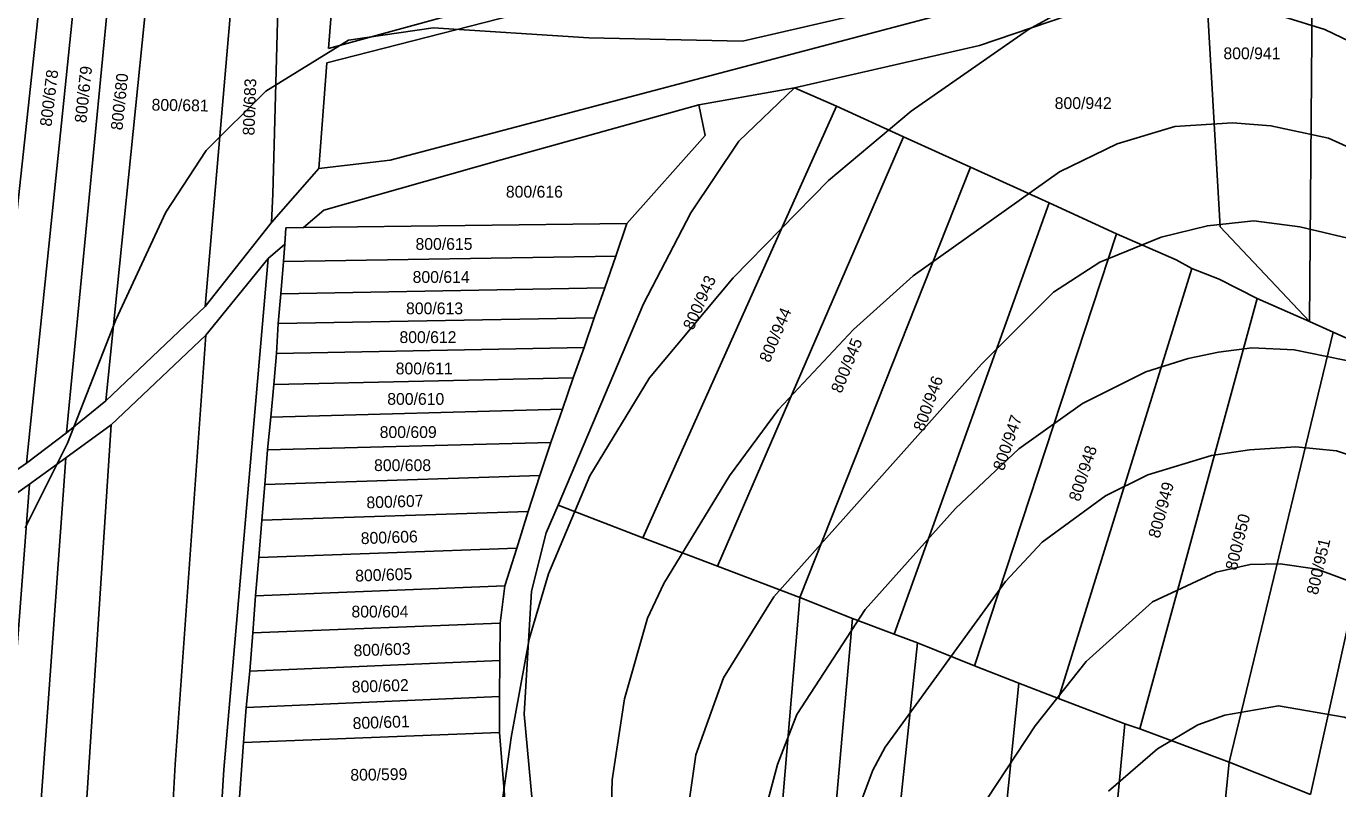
# Model space of a CAD drawing. Extents: x -555860 to -552701, y -1187050 to -1182291.
# Drawn here: x -554861.7 to -554672.6, y -1185774.2 to -1185664.3 of the extents above; entities that cross this region are included whole.
import ezdxf

# ---------------------------------------------------------------- set-up
doc = ezdxf.new("R2010")
doc.units = 0
for name, color, linetype in [('LEG_2b', 7, 'Continuous'), ('Level 40', 7, 'Continuous'), ('Level 41', 7, 'Continuous'), ('navrh_BV', 7, 'Continuous')]:
    doc.layers.add(name, color=color, linetype=linetype)

msp = doc.modelspace()

# ---------------------------------------------------------------- linework, layer by layer
at = {"layer": 'Level 40'}
for points in [[(-554798.31, -1185813.95), (-554791.8, -1185766.8), (-554789.16, -1185752.66), (-554786.39, -1185743.23), (-554780.43, -1185729.09), (-554771.83, -1185714.95), (-554759.77, -1185700.53), (-554746.04, -1185686.52), (-554734.11, -1185676.54), (-554717.2, -1185664.75), (-554712.62, -1185662.26), (-554702.78, -1185659.07), (-554697.51, -1185658.65), (-554692.24, -1185659.21), (-554674.49, -1185664.75), (-554661.18, -1185671.13)], [(-554728.71, -1185784), (-554716.23, -1185765.14), (-554708.88, -1185755.85), (-554699.31, -1185747.25), (-554690.16, -1185743), (-554685.24, -1185741.9), (-554680.94, -1185741.79), (-554675.6, -1185742.54), (-554666.73, -1185745.87), (-554658.13, -1185751.97), (-554633.59, -1185778.59)]]:
    msp.add_lwpolyline(points, dxfattribs=at)
at = {"layer": 'Level 41'}
for points in [[(-554861.82, -1185736.58), (-554855.72, -1185724.37), (-554848.78, -1185706.63), (-554841.57, -1185691.1), (-554835.75, -1185682.22), (-554827.15, -1185673.63), (-554815.23, -1185666.28), (-554803.02, -1185664.5), (-554780.56, -1185665.98), (-554758.45, -1185666.46), (-554743.41, -1185662.98), (-554728.4, -1185655.15), (-554719.09, -1185646.7), (-554716.06, -1185638.41), (-554716.6, -1185624.9), (-554722.1, -1185608.2), (-554732.26, -1185596.23), (-554752.76, -1185588.36), (-554784.35, -1185575.91), (-554808.64, -1185562.53), (-554822.82, -1185548.58), (-554835.67, -1185534.96), (-554845.75, -1185531.02), (-554875.77, -1185520.13)], [(-554753.25, -1185719.52), (-554742.43, -1185708.01), (-554733.84, -1185700.25), (-554712.76, -1185685.27), (-554704.44, -1185681.25), (-554696.12, -1185678.76), (-554687.8, -1185678.2), (-554682.26, -1185678.62), (-554673.94, -1185680.42), (-554662.29, -1185685.69)], [(-554671.16, -1185694.84), (-554678.1, -1185693.18), (-554684.75, -1185692.34), (-554691.41, -1185693.04), (-554698.06, -1185694.7), (-554706.94, -1185698.31), (-554713.59, -1185702.6), (-554723.99, -1185713), (-554753.94, -1185746.56), (-554761.15, -1185758.21), (-554765.17, -1185769.3), (-554767.11, -1185783.16)], [(-554606.27, -1185776.23), (-554616.53, -1185771.52), (-554625.27, -1185764.45), (-554636.36, -1185749.33), (-554652.31, -1185726.04), (-554658.55, -1185719.38), (-554662.43, -1185716.47), (-554669.5, -1185712.86), (-554678.93, -1185710.93), (-554685.03, -1185710.65), (-554689.8, -1185711.26), (-554694.18, -1185712.17), (-554700.28, -1185714.11), (-554709.43, -1185718.69), (-554718.58, -1185725.21), (-554727.74, -1185733.8), (-554740.77, -1185748.36), (-554750.61, -1185763.48), (-554753.39, -1185770.69), (-554755.33, -1185777.9)], [(-554777.51, -1185783.72), (-554777.24, -1185772.91), (-554775.43, -1185761.26), (-554772.11, -1185749.61), (-554769.75, -1185744.62), (-554760.32, -1185729.09), (-554753.25, -1185719.52)], [(-554743.4, -1185781.5), (-554739.66, -1185771.52), (-554737.86, -1185768.19), (-554720.53, -1185744.34), (-554715.26, -1185738.66), (-554706.1, -1185732), (-554700, -1185728.95), (-554690.85, -1185726.18), (-554685.34, -1185725.37), (-554678.65, -1185724.93), (-554672.83, -1185725.48), (-554666.73, -1185727.56), (-554663.12, -1185729.51), (-554656.05, -1185735.74), (-554651.2, -1185742.4), (-554640.94, -1185759.04), (-554635.53, -1185766.25), (-554630.12, -1185771.93), (-554624.3, -1185776.65)], [(-554636.78, -1185791.34), (-554661.46, -1185768.74), (-554667.84, -1185765.28), (-554671.72, -1185763.89), (-554681.15, -1185762.23), (-554688.91, -1185763.61), (-554692.79, -1185765), (-554698.62, -1185768.47), (-554705.69, -1185774.57)]]:
    msp.add_lwpolyline(points, dxfattribs=at)
at = {"layer": 'navrh_BV'}
for p, q in [((-554867.37, -1185731.24), (-554854.66, -1185613.59)), ((-554861.64, -1185727.28), (-554850.53, -1185619.6)), ((-554855.86, -1185722.92), (-554846.47, -1185625.48)), ((-554850.22, -1185718.28), (-554841.56, -1185632.96)), ((-554689.6, -1185693.21), (-554692.59, -1185641.06)), ((-554835.91, -1185704.7), (-554830.98, -1185647.65)), ((-554818.12, -1185667.47), (-554765.95, -1185653.24)), ((-554765.02, -1185655.88), (-554818.35, -1185669.56)), ((-554676.3, -1185655.95), (-554676.71, -1185706.85)), ((-554825.3, -1185658.19), (-554826.14, -1185688.51)), ((-554817.63, -1185661.37), (-554818.12, -1185667.47)), ((-554726.18, -1185661.67), (-554809.21, -1185683.59)), ((-554724.28, -1185667.04), (-554711.67, -1185662.8)), ((-554750.96, -1185673.17), (-554724.28, -1185667.04)), ((-554818.35, -1185669.56), (-554819.51, -1185684.81)), ((-554764.73, -1185675.61), (-554750.96, -1185673.17)), ((-554750.96, -1185673.17), (-554758.98, -1185680.86)), ((-554744.89, -1185675.79), (-554750.96, -1185673.17)), ((-554793.21, -1185683.56), (-554764.73, -1185675.61)), ((-554772.8, -1185738.03), (-554744.89, -1185675.79)), ((-554764.73, -1185675.61), (-554763.83, -1185680.04)), ((-554735.24, -1185680.23), (-554744.89, -1185675.79)), ((-554763.83, -1185680.04), (-554775.09, -1185692.74)), ((-554762.04, -1185742.13), (-554735.24, -1185680.23)), ((-554725.56, -1185684.58), (-554735.24, -1185680.23)), ((-554758.98, -1185680.86), (-554765.86, -1185691.2)), ((-554809.21, -1185683.59), (-554819.51, -1185684.81)), ((-554818.76, -1185690.78), (-554793.21, -1185683.56)), ((-554750.19, -1185746.64), (-554725.56, -1185684.58)), ((-554714.23, -1185689.73), (-554725.56, -1185684.58)), ((-554819.51, -1185684.81), (-554826.31, -1185692.58)), ((-554826.31, -1185692.58), (-554826.14, -1185688.51)), ((-554736.58, -1185751.94), (-554714.23, -1185689.73)), ((-554704.51, -1185694.23), (-554714.23, -1185689.73)), ((-554821.69, -1185693.32), (-554818.76, -1185690.78)), ((-554765.86, -1185691.2), (-554772.71, -1185704.3)), ((-554835.91, -1185704.7), (-554826.31, -1185692.58)), ((-554824.42, -1185695.69), (-554824.26, -1185693.35)), ((-554824.26, -1185693.35), (-554821.69, -1185693.32)), ((-554821.69, -1185693.32), (-554775.09, -1185692.74)), ((-554776.7, -1185697.41), (-554775.09, -1185692.74)), ((-554676.71, -1185706.85), (-554689.6, -1185693.21)), ((-554824.42, -1185695.69), (-554826.81, -1185697.76)), ((-554824.59, -1185698.18), (-554824.42, -1185695.69)), ((-554724.99, -1185756.46), (-554704.51, -1185694.23)), ((-554695.92, -1185697.95), (-554704.51, -1185694.23)), ((-554826.81, -1185697.76), (-554835.8, -1185708.81)), ((-554833.21, -1185771.42), (-554826.81, -1185697.76)), ((-554824.59, -1185698.18), (-554776.7, -1185697.41)), ((-554778.28, -1185701.98), (-554776.7, -1185697.41)), ((-554824.96, -1185702.86), (-554824.59, -1185698.18)), ((-554712.89, -1185761.18), (-554693.64, -1185699.21)), ((-554693.64, -1185699.21), (-554695.92, -1185697.95)), ((-554689.74, -1185700.76), (-554693.64, -1185699.21)), ((-554684.23, -1185703.52), (-554689.74, -1185700.76)), ((-554825.36, -1185707.13), (-554824.96, -1185702.86)), ((-554824.96, -1185702.86), (-554778.28, -1185701.98)), ((-554779.82, -1185706.31), (-554778.28, -1185701.98)), ((-554835.91, -1185704.7), (-554850.22, -1185718.28)), ((-554772.71, -1185704.3), (-554784.99, -1185733.32)), ((-554701.17, -1185765.57), (-554684.23, -1185703.52)), ((-554676.71, -1185706.85), (-554684.23, -1185703.52)), ((-554825.61, -1185711.46), (-554825.36, -1185707.13)), ((-554825.36, -1185707.13), (-554779.82, -1185706.31)), ((-554781.26, -1185710.61), (-554779.82, -1185706.31)), ((-554673.27, -1185708.38), (-554676.71, -1185706.85)), ((-554849.45, -1185721.76), (-554835.8, -1185708.81)), ((-554840.19, -1185770.7), (-554835.8, -1185708.81)), ((-554688.27, -1185770.37), (-554673.27, -1185708.38)), ((-554664.1, -1185712.54), (-554673.27, -1185708.38)), ((-554825.61, -1185711.46), (-554781.26, -1185710.61)), ((-554782.85, -1185714.97), (-554781.26, -1185710.61)), ((-554825.98, -1185715.95), (-554825.61, -1185711.46)), ((-554676.54, -1185775.03), (-554662.87, -1185713.06)), ((-554826.43, -1185720.63), (-554825.98, -1185715.95)), ((-554825.98, -1185715.95), (-554782.85, -1185714.97)), ((-554784.37, -1185719.49), (-554782.85, -1185714.97)), ((-554855.86, -1185722.92), (-554850.22, -1185718.28)), ((-554826.43, -1185720.63), (-554784.37, -1185719.49)), ((-554786.06, -1185724.28), (-554784.37, -1185719.49)), ((-554859.96, -1185882.85), (-554849.45, -1185721.76)), ((-554849.45, -1185721.76), (-554855.98, -1185726.5)), ((-554826.88, -1185725.35), (-554826.43, -1185720.63)), ((-554861.64, -1185727.28), (-554855.86, -1185722.92)), ((-554826.88, -1185725.35), (-554786.06, -1185724.28)), ((-554787.66, -1185729.07), (-554786.06, -1185724.28)), ((-554827.27, -1185730.32), (-554826.88, -1185725.35)), ((-554867.37, -1185731.24), (-554861.64, -1185727.28)), ((-554855.98, -1185726.5), (-554867.12, -1185881.84)), ((-554855.98, -1185726.5), (-554861.23, -1185730.31)), ((-554827.27, -1185730.32), (-554787.66, -1185729.07)), ((-554789.35, -1185734.23), (-554787.66, -1185729.07)), ((-554872.62, -1185881.1), (-554861.23, -1185730.31)), ((-554861.23, -1185730.31), (-554866.67, -1185734.17)), ((-554827.74, -1185735.5), (-554827.27, -1185730.32)), ((-554786.74, -1185737.32), (-554784.99, -1185733.32)), ((-554784.99, -1185733.32), (-554772.8, -1185738.03)), ((-554828.13, -1185740.87), (-554827.74, -1185735.5)), ((-554827.74, -1185735.5), (-554789.35, -1185734.23)), ((-554790.97, -1185739.54), (-554789.35, -1185734.23)), ((-554788.86, -1185745.71), (-554786.74, -1185737.32)), ((-554762.04, -1185742.13), (-554772.8, -1185738.03)), ((-554828.62, -1185746.39), (-554828.13, -1185740.87)), ((-554828.13, -1185740.87), (-554790.97, -1185739.54)), ((-554792.69, -1185744.95), (-554790.97, -1185739.54)), ((-554762.04, -1185742.13), (-554750.19, -1185746.64)), ((-554828.62, -1185746.39), (-554792.69, -1185744.95)), ((-554793.35, -1185750.35), (-554792.69, -1185744.95)), ((-554829.02, -1185751.72), (-554828.62, -1185746.39)), ((-554789.9, -1185763.44), (-554788.86, -1185745.71)), ((-554750.19, -1185746.64), (-554759.82, -1185860.45)), ((-554742.59, -1185749.67), (-554750.19, -1185746.64)), ((-554829.02, -1185751.72), (-554793.35, -1185750.35)), ((-554793.41, -1185755.7), (-554793.35, -1185750.35)), ((-554752.37, -1185861.85), (-554742.59, -1185749.67)), ((-554736.58, -1185751.94), (-554742.59, -1185749.67)), ((-554829.02, -1185751.72), (-554829.46, -1185757.25)), ((-554733.23, -1185753.16), (-554736.58, -1185751.94)), ((-554744.79, -1185863.42), (-554733.23, -1185753.16)), ((-554724.99, -1185756.46), (-554733.23, -1185753.16)), ((-554829.46, -1185757.25), (-554793.41, -1185755.7)), ((-554793.45, -1185760.9), (-554793.41, -1185755.7)), ((-554829.46, -1185757.25), (-554829.99, -1185762.47)), ((-554718.62, -1185758.97), (-554724.99, -1185756.46)), ((-554729.3, -1185866.63), (-554718.62, -1185758.97)), ((-554712.89, -1185761.18), (-554718.62, -1185758.97)), ((-554829.99, -1185762.47), (-554793.45, -1185760.9)), ((-554793.45, -1185766.1), (-554793.45, -1185760.9)), ((-554703.3, -1185764.84), (-554712.89, -1185761.18)), ((-554829.99, -1185762.47), (-554830.35, -1185767.53)), ((-554785.21, -1185813.55), (-554789.9, -1185763.44)), ((-554713.49, -1185869.78), (-554703.3, -1185764.84)), ((-554701.17, -1185765.57), (-554703.3, -1185764.84)), ((-554688.27, -1185770.37), (-554701.17, -1185765.57)), ((-554831.1, -1185777.44), (-554830.35, -1185767.53)), ((-554830.35, -1185767.53), (-554793.45, -1185766.1)), ((-554793.45, -1185766.1), (-554792.62, -1185776.31)), ((-554846.49, -1185884.32), (-554840.19, -1185770.7)), ((-554836.63, -1185831.95), (-554833.21, -1185771.42)), ((-554698.57, -1185872.79), (-554688.27, -1185770.37)), ((-554676.54, -1185775.03), (-554688.27, -1185770.37))]:
    msp.add_line(p, q, dxfattribs=at)

# ---------------------------------------------------------------- texts
at = {"layer": 'LEG_2b'}
for s, p in [('800/941', (-554689.11, -1185669.04)), ('800/942', (-554713.43, -1185676.22)), ('800/616', (-554792.54, -1185688.99)), ('800/615', (-554805.57, -1185696.52)), ('800/614', (-554805.98, -1185701.28)), ('800/613', (-554806.93, -1185705.8)), ('800/612', (-554807.88, -1185709.95)), ('800/611', (-554808.42, -1185714.47)), ('800/610', (-554809.64, -1185718.86)), ('800/609', (-554810.73, -1185723.64)), ('800/608', (-554811.54, -1185728.41)), ('800/604', (-554814.8, -1185749.51))]:
    msp.add_text(s, height=1.7, dxfattribs=at).set_placement(p)
for s, rotation, p in [('800/678', 83, (-554858.05, -1185678.81)), ('800/679', 84, (-554853.03, -1185678.29)), ('800/680', 84, (-554847.82, -1185679.33)), ('800/683', 88, (-554828.79, -1185680.06)), ('800/681', 359, (-554843.62, -1185676.44)), ('800/943', 66, (-554765.54, -1185708.21)), ('800/944', 67, (-554754.53, -1185712.89)), ('800/945', 68, (-554744.18, -1185717.31)), ('800/946', 70, (-554732.28, -1185722.8)), ('800/947', 71, (-554720.78, -1185728.47)), ('800/948', 72, (-554709.84, -1185732.9)), ('800/607', 2, (-554812.61, -1185733.8)), ('800/949', 75, (-554698.34, -1185738.2)), ('800/950', 76, (-554687.22, -1185742.81)), ('800/606', 2, (-554813.43, -1185738.95)), ('800/951', 77, (-554675.52, -1185746.35)), ('800/605', 2, (-554814.23, -1185744.35)), ('800/603', 2, (-554814.47, -1185755.13)), ('800/602', 2, (-554814.73, -1185760.37)), ('800/601', 2, (-554814.6, -1185765.61)), ('800/599', 1, (-554814.95, -1185773.06))]:
    msp.add_text(s, height=1.7, rotation=rotation, dxfattribs=at).set_placement(p)

doc.saveas('drawing.dxf')
